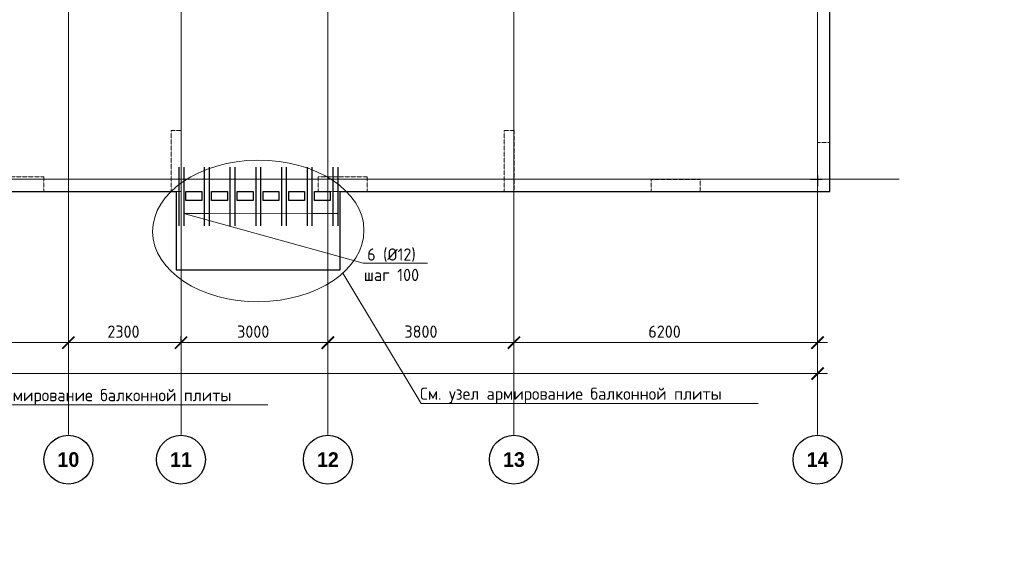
# Model space of a CAD drawing. Header units: millimetres. Extents: x -42044588 to 856694, y -806701 to 941911.
# Tile 857 of 1056: x -68838 to -48730, y -192482 to -181762. Entities that reach past the tile are written whole.
import ezdxf
from ezdxf import colors
from ezdxf.entities.mleader import LeaderData, LeaderLine
from ezdxf.math import Vec2, Vec3

# ---------------------------------------------------------------- set-up
doc = ezdxf.new("R2010")
doc.units = ezdxf.units.MM
for name, pattern in [('______5', [1100, 800, -100, 100, -100]), ('DASHED', [7, 5, -2, 0]), ('осевая', [50.8, 31.75, -6.35, 6.35, -6.35])]:
    doc.linetypes.add(name, pattern=pattern)
for name, color, linetype, lineweight in [('907Сл Осевые', 1, 'Continuous', 0), ('RAZMER', 100, 'Continuous', 15), ('Оси', 40, '______5', 18), ('Перекрытие ж_бетон', 1, 'Continuous', 30), ('подоснова', 151, 'Continuous', 5), ('РАЗМЕРЫ', 1, 'Continuous', 9)]:
    doc.layers.add(name, color=color, linetype=linetype, lineweight=lineweight)
doc.layers.add('Колонна_ бетон', color=7, linetype='Continuous', lineweight=50, true_color=0xb4b496)
doc.styles.add('Century Gothic', font='GOTHIC.TTF')
doc.styles.add('GOST-2.304_Type-B', font='GOST_Common.ttf')
doc.styles.add('ГОСТ', font='GOST_Common.ttf')
doc.dimstyles.new('СПДС', dxfattribs={"dimscale": 100, "dimtxt": 2.5, "dimasz": 2, "dimexe": 1.25, "dimexo": 0, "dimtad": 1, "dimdec": 0, "dimrnd": 5, "dimtxsty": 'GOST-2.304_Type-B', "dimblk": 'ARCHTICK', "dimcen": 2.5, "dimdle": 2, "dimclrd": 1, "dimclre": 1, "dimclrt": 1, "dimadec": 0, "dimazin": 2, "dimtfac": 0.75, "dimtdec": 0, "dimtmove": 1, "dimatfit": 3, "dimfxl": 0, "dimtolj": 1, "dimarcsym": 0})

# ---------------------------------------------------------------- blocks, each defined once
blk = doc.blocks.new('_ArchTick')
at = {"color": 0, "linetype": 'ByBlock', "const_width": 0.15}
blk.add_lwpolyline([(-0.5, -0.5), (0.5, 0.5)], dxfattribs=at)
blk = doc.blocks.new('*D6710')
at = {"color": 1, "lineweight": -2, "transparency": 16777216}
for p, q in [((-85705, -346670), (-85705, -346545)), ((-38905, -346670), (-38905, -346545)), ((-85905, -346670), (-38705, -346670))]:
    blk.add_line(p, q, dxfattribs=at)
at = {"layer": 'DEFPOINTS', "color": 0, "transparency": 16777216}
for p in [(-85705, -346670), (-38905, -346670), (-38905, -346670)]:
    blk.add_point(p, dxfattribs=at)
at = {"color": 1, "lineweight": -2, "transparency": 16777216, "xscale": 250, "yscale": 250, "zscale": 250, "rotation": 180}
blk.add_blockref('_ArchTick', (-85705, -346670), dxfattribs=at)
at = {"color": 1, "lineweight": -2, "transparency": 16777216, "xscale": 250, "yscale": 250, "zscale": 250}
blk.add_blockref('_ArchTick', (-38905, -346670), dxfattribs=at)
at = {"color": 1, "transparency": 16777216, "insert": (-67487, -346445), "char_height": 250, "width": 104166.67, "attachment_point": 5, "style": 'GOST-2.304_Type-B'}
blk.add_mtext('\\A1;46800', dxfattribs=at)
blk = doc.blocks.new('NSY101')
at = {"color": 0, "linetype": 'ByBlock', "lineweight": -2}
blk.add_circle((0, 0), 50, dxfattribs=at)
blk = doc.blocks.new('СЛОЖНЫЙ_ОБЪЕКТ_37')
at = {"layer": 'Оси', "color": 16, "linetype": 'Continuous', "lineweight": 25, "transparency": 33554687, "xscale": 9.999999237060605, "yscale": 9.999999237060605, "zscale": 9.999999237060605}
blk.add_blockref('NSY101', (36213, -43009), dxfattribs=at)
at = {"layer": 'Оси', "color": 16, "linetype": 'Continuous', "lineweight": 25, "transparency": 33554687, "insert": (36213, -43009), "char_height": 300, "width": 620, "attachment_point": 5, "style": 'Century Gothic'}
blk.add_mtext('\\A1;{\\fCentury Gothic|i0|b1;\\H300.000000;\\W1.000000;\\C16;10}\\P', dxfattribs=at)
blk = doc.blocks.new('СЛОЖНЫЙ_ОБЪЕКТ_38')
at = {"layer": 'Оси', "color": 16, "linetype": 'Continuous', "lineweight": 25, "transparency": 33554687, "xscale": 9.999999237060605, "yscale": 9.999999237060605, "zscale": 9.999999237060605}
blk.add_blockref('NSY101', (38513, -43009), dxfattribs=at)
at = {"layer": 'Оси', "color": 16, "linetype": 'Continuous', "lineweight": 25, "transparency": 33554687, "insert": (38513, -43009), "char_height": 300, "width": 620, "attachment_point": 5, "style": 'Century Gothic'}
blk.add_mtext('\\A1;{\\fCentury Gothic|i0|b1;\\H300.000000;\\W1.000000;\\C16;11}\\P', dxfattribs=at)
blk = doc.blocks.new('СЛОЖНЫЙ_ОБЪЕКТ_39')
at = {"layer": 'Оси', "color": 16, "linetype": 'Continuous', "lineweight": 25, "transparency": 33554687, "xscale": 9.999999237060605, "yscale": 9.999999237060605, "zscale": 9.999999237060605}
blk.add_blockref('NSY101', (41513, -43009), dxfattribs=at)
at = {"layer": 'Оси', "color": 16, "linetype": 'Continuous', "lineweight": 25, "transparency": 33554687, "insert": (41513, -43009), "char_height": 300, "width": 620, "attachment_point": 5, "style": 'Century Gothic'}
blk.add_mtext('\\A1;{\\fCentury Gothic|i0|b1;\\H300.000000;\\W1.000000;\\C16;12}\\P', dxfattribs=at)
blk = doc.blocks.new('СЛОЖНЫЙ_ОБЪЕКТ_40')
at = {"layer": 'Оси', "color": 16, "linetype": 'Continuous', "lineweight": 25, "transparency": 33554687, "xscale": 9.999999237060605, "yscale": 9.999999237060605, "zscale": 9.999999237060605}
blk.add_blockref('NSY101', (45313, -43009), dxfattribs=at)
at = {"layer": 'Оси', "color": 16, "linetype": 'Continuous', "lineweight": 25, "transparency": 33554687, "insert": (45313, -43009), "char_height": 300, "width": 620, "attachment_point": 5, "style": 'Century Gothic'}
blk.add_mtext('\\A1;{\\fCentury Gothic|i0|b1;\\H300.000000;\\W1.000000;\\C16;13}\\P', dxfattribs=at)
blk = doc.blocks.new('СЛОЖНЫЙ_ОБЪЕКТ_41')
at = {"layer": 'Оси', "color": 16, "linetype": 'Continuous', "lineweight": 25, "transparency": 33554687, "xscale": 9.999999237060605, "yscale": 9.999999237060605, "zscale": 9.999999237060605}
blk.add_blockref('NSY101', (51513, -43009), dxfattribs=at)
at = {"layer": 'Оси', "color": 16, "linetype": 'Continuous', "lineweight": 25, "transparency": 33554687, "insert": (51513, -43009), "char_height": 300, "width": 620, "attachment_point": 5, "style": 'Century Gothic'}
blk.add_mtext('\\A1;{\\fCentury Gothic|i0|b1;\\H300.000000;\\W1.000000;\\C16;14}\\P', dxfattribs=at)
blk = doc.blocks.new('*D6724')
at = {"color": 1, "lineweight": -2, "transparency": 16777216}
for p, q in [((-58805, -346039), (-54005, -346039)), ((-58605, -346039), (-58605, -345914)), ((-54205, -346039), (-54205, -345914))]:
    blk.add_line(p, q, dxfattribs=at)
at = {"layer": 'DEFPOINTS', "color": 0, "transparency": 16777216}
for p in [(-58605, -346039), (-54205, -346039), (-54205, -346039)]:
    blk.add_point(p, dxfattribs=at)
at = {"color": 1, "lineweight": -2, "transparency": 16777216, "xscale": 250, "yscale": 250, "zscale": 250, "rotation": 180}
blk.add_blockref('_ArchTick', (-58605, -346039), dxfattribs=at)
at = {"color": 1, "lineweight": -2, "transparency": 16777216, "xscale": 250, "yscale": 250, "zscale": 250}
blk.add_blockref('_ArchTick', (-54205, -346039), dxfattribs=at)
at = {"color": 1, "transparency": 16777216, "insert": (-56430, -345814), "char_height": 250, "width": 83333.33, "attachment_point": 5, "style": 'GOST-2.304_Type-B'}
blk.add_mtext('\\A1;4400', dxfattribs=at)
blk = doc.blocks.new('*D6725')
at = {"color": 1, "lineweight": -2, "transparency": 16777216}
for p, q in [((-54405, -346039), (-51705, -346039)), ((-54205, -346039), (-54205, -345914)), ((-51905, -346039), (-51905, -345914))]:
    blk.add_line(p, q, dxfattribs=at)
at = {"layer": 'DEFPOINTS', "color": 0, "transparency": 16777216}
for p in [(-54205, -346039), (-51905, -346039), (-51905, -346039)]:
    blk.add_point(p, dxfattribs=at)
at = {"color": 1, "lineweight": -2, "transparency": 16777216, "xscale": 250, "yscale": 250, "zscale": 250, "rotation": 180}
blk.add_blockref('_ArchTick', (-54205, -346039), dxfattribs=at)
at = {"color": 1, "lineweight": -2, "transparency": 16777216, "xscale": 250, "yscale": 250, "zscale": 250}
blk.add_blockref('_ArchTick', (-51905, -346039), dxfattribs=at)
at = {"color": 1, "transparency": 16777216, "insert": (-53080, -345814), "char_height": 250, "width": 83333.33, "attachment_point": 5, "style": 'GOST-2.304_Type-B'}
blk.add_mtext('\\A1;2300', dxfattribs=at)
blk = doc.blocks.new('*D6726')
at = {"color": 1, "lineweight": -2, "transparency": 16777216}
for p, q in [((-52105, -346039), (-48705, -346039)), ((-51905, -346039), (-51905, -345914)), ((-48905, -346039), (-48905, -345914))]:
    blk.add_line(p, q, dxfattribs=at)
at = {"layer": 'DEFPOINTS', "color": 0, "transparency": 16777216}
for p in [(-51905, -346039), (-48905, -346039), (-48905, -346039)]:
    blk.add_point(p, dxfattribs=at)
at = {"color": 1, "lineweight": -2, "transparency": 16777216, "xscale": 250, "yscale": 250, "zscale": 250, "rotation": 180}
blk.add_blockref('_ArchTick', (-51905, -346039), dxfattribs=at)
at = {"color": 1, "lineweight": -2, "transparency": 16777216, "xscale": 250, "yscale": 250, "zscale": 250}
blk.add_blockref('_ArchTick', (-48905, -346039), dxfattribs=at)
at = {"color": 1, "transparency": 16777216, "insert": (-50430, -345814), "char_height": 250, "width": 83333.33, "attachment_point": 5, "style": 'GOST-2.304_Type-B'}
blk.add_mtext('\\A1;3000', dxfattribs=at)
blk = doc.blocks.new('*D6727')
at = {"color": 1, "lineweight": -2, "transparency": 16777216}
for p, q in [((-49104.71808, -346038.91005), (-44904.71808, -346038.91005)), ((-48904.71808, -346038.91005), (-48904.71808, -345913.91005)), ((-45104.71808, -346038.91005), (-45104.71808, -345913.91005))]:
    blk.add_line(p, q, dxfattribs=at)
at = {"layer": 'DEFPOINTS', "color": 0, "transparency": 16777216}
for p in [(-48904.71808, -346038.91005), (-45104.71808, -346038.91005), (-45104.71808, -346038.91005)]:
    blk.add_point(p, dxfattribs=at)
at = {"color": 1, "lineweight": -2, "transparency": 16777216, "xscale": 250, "yscale": 250, "zscale": 250, "rotation": 180}
blk.add_blockref('_ArchTick', (-48904.71808, -346038.91005), dxfattribs=at)
at = {"color": 1, "lineweight": -2, "transparency": 16777216, "xscale": 250, "yscale": 250, "zscale": 250}
blk.add_blockref('_ArchTick', (-45104.71808, -346038.91005), dxfattribs=at)
at = {"color": 1, "transparency": 16777216, "insert": (-47004.71808, -345813.91005), "char_height": 250, "width": 83333.3333333, "attachment_point": 5, "style": 'GOST-2.304_Type-B'}
blk.add_mtext('\\A1;3800', dxfattribs=at)
blk = doc.blocks.new('*D6728')
at = {"color": 1, "lineweight": -2, "transparency": 16777216}
for p, q in [((-45305, -346039), (-38705, -346039)), ((-45105, -346039), (-45105, -345914)), ((-38905, -346039), (-38905, -345914))]:
    blk.add_line(p, q, dxfattribs=at)
at = {"layer": 'DEFPOINTS', "color": 0, "transparency": 16777216}
for p in [(-45105, -346039), (-38905, -346039), (-38905, -346039)]:
    blk.add_point(p, dxfattribs=at)
at = {"color": 1, "lineweight": -2, "transparency": 16777216, "xscale": 250, "yscale": 250, "zscale": 250, "rotation": 180}
blk.add_blockref('_ArchTick', (-45105, -346039), dxfattribs=at)
at = {"color": 1, "lineweight": -2, "transparency": 16777216, "xscale": 250, "yscale": 250, "zscale": 250}
blk.add_blockref('_ArchTick', (-38905, -346039), dxfattribs=at)
at = {"color": 1, "transparency": 16777216, "insert": (-42030, -345814), "char_height": 250, "width": 83333.33, "attachment_point": 5, "style": 'GOST-2.304_Type-B'}
blk.add_mtext('\\A1;6200', dxfattribs=at)
blk = doc.blocks.new('_None')
blk = doc.blocks.new('подложка стн 1-го этажа')
at = {"layer": 'Колонна_ бетон', "color": 252, "linetype": 'DASHED', "lineweight": 0, "ltscale": 0.5, "true_color": 0x939598, "transparency": 33554687}
for p, q in [((41644, 9462, -200), (41644, 10712, -200)), ((41644, 10712, -200), (41844, 10712, -200)), ((41844, 9462, -200), (41844, 10712, -200)), ((38044, 9762, -200), (39044, 9762, -200)), ((39044, 9462, -200), (39044, 9762, -200)), ((45644, 9762, -200), (44644, 9762, -200)), ((44644, 9762, -200), (44644, 9462, -200)), ((45644, 9462, -200), (45644, 9762, -200)), ((54844, 9712, -200), (54844, 9712, -200)), ((38044, 9462, -200), (39044, 9462, -200)), ((41644, 9462, -200), (41844, 9462, -200)), ((45644, 9462, -200), (44644, 9462, -200)), ((55094, 9462, -200), (55094, 9462, -200))]:
    blk.add_line(p, q, dxfattribs=at)
for points, elevation in [([(48444, 10712), (48644, 10712), (48644, 9462), (48444, 9462)], -560), ([(54844, 10462), (55094, 10462), (55094, 9462), (54844, 9462)], -360), ([(51444, 9712), (52444, 9712), (52444, 9462), (51444, 9462)], -360)]:
    blk.add_lwpolyline(points, close=True, dxfattribs=dict(at, elevation=elevation))
blk = doc.blocks.new('обрамление Х')
blk.add_blockref('подложка стн 1-го этажа', (-104622, -195071, 560))
blk = doc.blocks.new('блочина')
for p, q in [((150270, 50880), (150508, 50880)), ((150413, 50955), (150413, 50741))]:
    blk.add_line(p, q)
blk = doc.blocks.new('оси блок 2')
at = {"layer": 'Оси', "color": 16, "linetype": 'осевая', "lineweight": 0, "ltscale": 0.25, "transparency": 33554687}
for p, q in [((-54204.7, -322543), (-54204.7, -347914.1)), ((-51904.7, -322543), (-51904.7, -347914.1)), ((-48904.7, -322543), (-48904.7, -347914.1)), ((-45104.7, -322543), (-45104.7, -347914.1)), ((-38904.7, -322543), (-38904.7, -347914.1)), ((-89822.3, -342701.3), (-37238.5, -342701.3))]:
    blk.add_line(p, q, dxfattribs=at)
at = {"layer": 'Оси', "color": 16, "linetype": 'Continuous', "lineweight": 25, "transparency": 33554687}
for name in ['СЛОЖНЫЙ_ОБЪЕКТ_37', 'СЛОЖНЫЙ_ОБЪЕКТ_38', 'СЛОЖНЫЙ_ОБЪЕКТ_39', 'СЛОЖНЫЙ_ОБЪЕКТ_40', 'СЛОЖНЫЙ_ОБЪЕКТ_41']:
    blk.add_blockref(name, (-90418.2, -305420.5), dxfattribs=at)
for base, p1, p2, picture, middle in [((-54204.7, -346038.9), (-58604.7, -346038.9), (-54204.7, -346038.9), '*D6724', (-56429.9, -346038.9)), ((-51904.7, -346038.9), (-54204.7, -346038.9), (-51904.7, -346038.9), '*D6725', (-53079.9, -346038.9)), ((-48904.7, -346038.9), (-51904.7, -346038.9), (-48904.7, -346038.9), '*D6726', (-50429.9, -346038.9)), ((-45104.7, -346038.9), (-48904.7, -346038.9), (-45104.7, -346038.9), '*D6727', (-47004.7, -346038.9)), ((-38904.7, -346038.9), (-45104.7, -346038.9), (-38904.7, -346038.9), '*D6728', (-42029.9, -346038.9)), ((-38904.7, -346670.2), (-85704.7, -346670.2), (-38904.7, -346670.2), '*D6710', (-67487.3, -346670.2))]:
    dim = blk.add_linear_dim(base=base, p1=p1, p2=p2, dimstyle='СПДС', override={"dimgap": 1})
    dim.commit()
    dim.dimension.update_dxf_attribs({"geometry": picture, "text_midpoint": middle, "dimtype": 160})

msp = doc.modelspace()

# ---------------------------------------------------------------- linework, layer by layer
at = {"layer": '907Сл Осевые', "color": 4}
for p, q in [((-52545.623, -184936.495), (-52545.623, -185139.867)), ((-52701.8, -185023.381), (-52419.747, -185023.381))]:
    msp.add_line(p, q, dxfattribs=at)
at = {"layer": 'RAZMER', "lineweight": 30}
for points, elevation in [([(-65585.587, -184774.195), (-65585.629, -185974.195)], 360.125), ([(-65485.587, -184774.195), (-65485.629, -185974.195)], 360.125), ([(-65068.335, -184774.195), (-65068.376, -185974.195)], 360.107), ([(-64968.335, -184774.195), (-64968.376, -185974.195)], 360.107), ([(-64543.348, -184774.195), (-64543.39, -185974.195)], 360.125), ([(-64443.348, -184774.195), (-64443.39, -185974.195)], 360.125), ([(-64018.268, -184774.195), (-64018.31, -185974.195)], 360.036), ([(-63918.268, -184774.195), (-63918.31, -185974.195)], 360.036), ([(-63493.375, -184774.195), (-63493.416, -185974.195)], 360.16), ([(-63393.375, -184774.195), (-63393.416, -185974.195)], 360.16), ([(-62968.388, -184774.195), (-62968.43, -185974.195)], 360.178), ([(-62868.388, -184774.195), (-62868.43, -185974.195)], 360.178), ([(-62443.401, -184774.195), (-62443.443, -185974.195)], 360.107), ([(-62343.401, -184774.195), (-62343.443, -185974.195)], 360.107)]:
    msp.add_lwpolyline(points, dxfattribs=dict(at, elevation=elevation))
at = {"layer": 'Перекрытие ж_бетон'}
msp.add_lwpolyline([(-72293.202, -185274.195), (-65643.202, -185274.195), (-65643.202, -186874.194), (-62293.662, -186874.194), (-62293.667, -185274.194), (-52293.202, -185274.195), (-52293.202, -168374.195), (-62343.202, -168374.195), (-62343.202, -166774.196), (-65693.202, -166774.196), (-65693.202, -168374.195), (-79133.202, -168374.195)], dxfattribs=at)
for points, elevation in [([(-65118.681, -185454.195), (-65443.681, -185454.195), (-65443.681, -185274.195), (-65118.681, -185274.195)], 0.036), ([(-64593.601, -185454.195), (-64918.601, -185454.195), (-64918.601, -185274.195), (-64593.601, -185274.195)], -0.053), ([(-64068.707, -185454.195), (-64393.707, -185454.195), (-64393.707, -185274.195), (-64068.707, -185274.195)], 0.053), ([(-63543.627, -185454.195), (-63868.627, -185454.195), (-63868.627, -185274.195), (-63543.627, -185274.195)], -0.036), ([(-63018.734, -185454.195), (-63343.734, -185454.195), (-63343.734, -185274.195), (-63018.734, -185274.195)], 0.089), ([(-62493.747, -185454.195), (-62818.747, -185454.195), (-62818.747, -185274.195), (-62493.747, -185274.195)], 0.107)]:
    msp.add_lwpolyline(points, close=True, dxfattribs=dict(at, elevation=elevation))
at = {"layer": 'РАЗМЕРЫ'}
msp.add_ellipse((-63964.252, -186078.974, -200), major_axis=(2157.988, 16.605), ratio=0.670490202, dxfattribs=at)

# ---------------------------------------------------------------- block references
msp.add_blockref('блочина', (-202956.329, -235903.087))
for name, p in [('оси блок 2', (-13638.484, 157677.301)), ('обрамление Х', (-2764.764, 334.535))]:
    msp.add_blockref(name, p, dxfattribs=at)

# ---------------------------------------------------------------- texts
at = {"ltscale": 100, "insert": (-134332.828, -182150.357), "char_height": 250, "attachment_point": 1, "style": 'ГОСТ'}
msp.add_mtext_dynamic_manual_height_columns('\\pi1250,t1750;1.^IПроизводство работ вести в строгом соответствии с требованиями СП 70.13330.2012 "Несущие и ограждающие конструкции" и проектом производства работ.{\\H1.83333x; }\\P2.^IПеред бетонированием арматуру и основание, на которую укладывается бетонная смесь, очистить от {\\H1.55556x; }ржавчины и грязи. {\\H1.64815x; }\\P3.^IБетонирование вести слоем на всю толщину  плит. Захватки при бетонировании должны быть отсечены {\\H1.61728x; }вертикальными швами. Бетон применять класса В25. Заполнителем для бетона служит щебень твердых пород, {\\H1.62757x; }наибольшая фракция щебня не должна превышать 40мм.{\\H1.62414x; }\\P4.^IВ процессе бетонирования обеспечить соблюдение защитных слоев и мест положения рабочей арматуры {\\H1.62529x; }согласно проекту. Материал фиксаторов для нижней арматуры фундаментных плит выбирается проектом производства {\\H1.6249x; }работ, исходя из конкретных возможностей строительной организации.{\\H1.62503x; }\\P5.^IПроектом принято соединение рабочих стержней арматуры монолитной плиты внахлестку (без сварки). {\\H1.72499x; }\\P6.^IСварные арматурные каркасы изготовить на заводе-изготовители. {\\H1.67917x; }\\P7.^IКрестообразные соединения стержней арматуры 1-го и 2-го рядов, а также 3-го и 4-го рядов между собой {\\H1.60694x; }выполнить вязкой отожженной проволокой диаметром 2,0-3,0 мм. Допускается применение специальных соединительных {\\H1.63102x; }элементов - пластмассовых или проволочных фиксаторов. Соединение арматуры допускается предусматривать не во всех {\\H1.62299x; }местах пересечения стержней арматуры. При этом должны быть связаны вязальной проволокой все пересечения стержней {\\H1.62567x; }в 2-х крайних рядах по периметру плит, остальные узлы могут быть соединены через узел в шахматном порядке (схему {\\H1.72478x; }вязки стержней см. на данном листе).{\\H1.77924x; }', width=18954.38214, gutter_width=12.5, heights=[0], dxfattribs=at)

# ---------------------------------------------------------------- leaders
at = {"layer": 'подоснова', "color": 2, "ltscale": 0.3}
ml = msp.add_multileader_mtext('Standard', dxfattribs=at)
ml.set_content('6 (%%C12)\\Pшаг 100', color=2, style='GOST-2.304_Type-B')
ml.set_leader_properties(color=256, linetype='ByLayer', lineweight=15)
ml.set_arrow_properties(name='NONE')
ml.build(insert=Vec2(0, 0))
ml.multileader.update_dxf_attribs({"text_left_attachment_type": 6, "text_right_attachment_type": 6, "dogleg_length": 0.1, "arrow_head_size": 18})
ctx = ml.context
ctx.base_point, ctx.char_height, ctx.arrow_head_size, ctx.landing_gap_size, ctx.plane_origin = Vec3(-61820.63, -186735.867, 1080.018), 250, 18, 20, Vec3(-65323.008, -185015.98, 1080.018)
ctx.left_attachment, ctx.right_attachment, ctx.text_align_type = 6, 6, 1
notes = []
notes.append((ctx, [(0, (1, 1, 0), (-61820.73, -186735.867, 1080.018), (1, 0), 0.1, [(6, [(-62343.401, -185723.187, 1080.018), (-62868.388, -185723.187, 1080.018), (-63407.659, -185717.584, 1080.018), (-63918.268, -185723.187, 1080.018), (-64457.726, -185717.584, 1080.018), (-64968.335, -185723.187, 1080.018), (-65485.587, -185723.187, 1080.018)], 0, [])])]))
ctx.mtext.insert, ctx.mtext.alignment, ctx.mtext.flow_direction = Vec3(-61245.327, -186435.867, 1080.018), 2, 5
ml = msp.add_multileader_mtext('Standard', dxfattribs=at)
ml.set_content('\\pxi0.391,qc;{\\C80;См. узел армирование балконной плиты}', color=2, style='GOST-2.304_Type-B')
ml.set_leader_properties(color=256, linetype='ByLayer', lineweight=15)
ml.set_arrow_properties(name='NONE')
ml.build(insert=Vec2(0, 0))
ml.multileader.update_dxf_attribs({"text_left_attachment_type": 6, "text_right_attachment_type": 6, "dogleg_length": 0.1, "arrow_head_size": 18})
ctx = ml.context
ctx.base_point, ctx.char_height, ctx.arrow_head_size, ctx.landing_gap_size, ctx.plane_origin = Vec3(-70652.377, -189634.007, 160), 250, 18, 20, Vec3(-80673.025, -183651.569, 160)
ctx.left_attachment, ctx.right_attachment, ctx.text_align_type = 6, 6, 1
notes.append((ctx, [(0, (1, 1, 0), (-70652.477, -189634.007, 160), (1, 0), 0.1, [(0, [(-72249.523, -186968.555, 160)], 0, [])])]))
ctx.mtext.insert, ctx.mtext.alignment, ctx.mtext.flow_direction = Vec3(-67642.415, -189309.007, 160), 2, 5
ml = msp.add_multileader_mtext('Standard', dxfattribs=at)
ml.set_content('\\pxi0.391,qc;{\\C80;См. узел армирование балконной плиты}', color=2, style='GOST-2.304_Type-B')
ml.set_leader_properties(color=256, linetype='ByLayer', lineweight=15)
ml.set_arrow_properties(name='NONE')
ml.build(insert=Vec2(0, 0))
ml.multileader.update_dxf_attribs({"text_left_attachment_type": 6, "text_right_attachment_type": 6, "dogleg_length": 0.1, "arrow_head_size": 18})
ctx = ml.context
ctx.base_point, ctx.char_height, ctx.arrow_head_size, ctx.landing_gap_size, ctx.plane_origin = Vec3(-60640.091, -189604.758, 160), 250, 18, 20, Vec3(-70660.739, -183622.32, 160)
ctx.left_attachment, ctx.right_attachment, ctx.text_align_type = 6, 6, 1
notes.append((ctx, [(0, (1, 1, 0), (-60640.191, -189604.758, 160), (1, 0), 0.1, [(0, [(-62237.236, -186939.307, 160)], 0, [])])]))
ctx.mtext.insert, ctx.mtext.alignment, ctx.mtext.flow_direction = Vec3(-57630.129, -189279.758, 160), 2, 5
for ctx, leaders in notes:
    for number, flags, end, landing, length, lines in leaders:
        leader = LeaderData()
        leader.index, (leader.has_last_leader_line, leader.has_dogleg_vector, leader.attachment_direction) = number, flags
        leader.last_leader_point, leader.dogleg_vector, leader.dogleg_length = Vec3(end), Vec3(landing), length
        for number, points, colour, breaks in lines:
            line = LeaderLine()
            line.index, line.vertices, line.color, line.breaks = number, Vec3.list(points), colors.encode_raw_color(colour), breaks
            leader.lines.append(line)
        ctx.leaders.append(leader)

doc.saveas('drawing.dxf')
